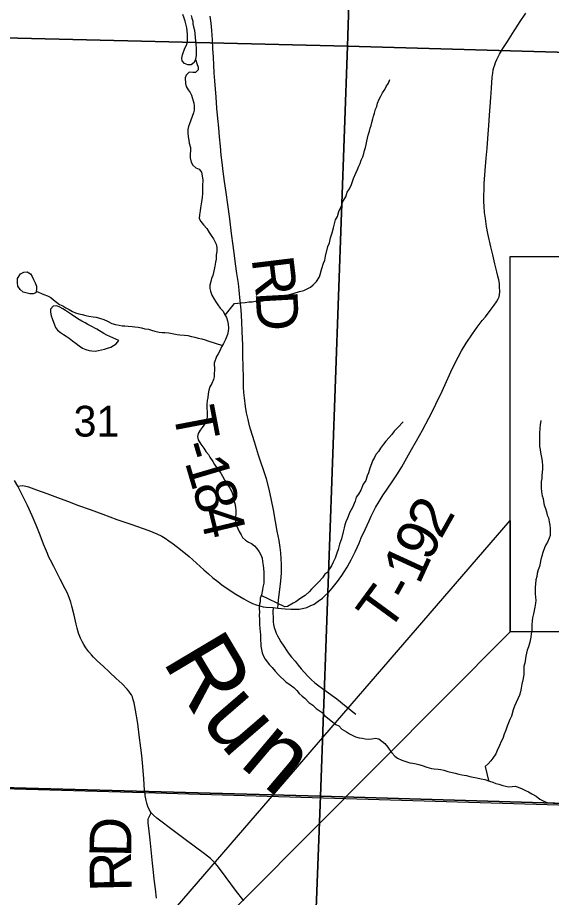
# Model space of a CAD drawing. Extents: x -7.9 to 76.1, y 0 to 22.
# Drawn here: x 5.878 to 6.604, y 18.075 to 19.274 of the extents above; entities that cross this region are included whole.
import ezdxf

# ---------------------------------------------------------------- set-up
doc = ezdxf.new("R2010")
doc.units = 0
for name, color, linetype in [('DV_X_Township_Line', 7, 'Continuous'), ('GM_X_County_Road', 7, 'Continuous'), ('GM_X_Minor_River', 7, 'Continuous'), ('GM_X_Minor_River_Text', 7, 'Continuous'), ('GM_X_Section', 7, 'Continuous'), ('GM_X_Section_Text', 7, 'Continuous'), ('GM_X_Township_Road', 7, 'Continuous'), ('GM_X_Township_Road_Text', 7, 'Continuous'), ('SH_Text', 7, 'Continuous')]:
    doc.layers.add(name, color=color, linetype=linetype)

msp = doc.modelspace()

# ---------------------------------------------------------------- linework, layer by layer
at = {"layer": 'DV_X_Township_Line'}
msp.add_lwpolyline([(5.4916, 20.9), (5.4589, 19.5934), (5.4537, 19.3537), (5.4527, 19.3121), (5.4518, 19.2705), (5.4514, 19.2515), (5.451, 19.2324), (5.4237, 18.2356), (6.0503, 18.2178), (7.6352, 18.1705), (8.1733, 18.1556), (8.2754, 18.1527), (8.3264, 18.1514), (8.3292, 18.1513), (8.3352, 18.1512), (8.3434, 18.151), (8.9, 18.1366), (8.9, 18.1366)], dxfattribs=at)
at = {"layer": 'GM_X_County_Road'}
for points in [[(6.0507, 18.2209), (6.0494, 18.2367), (6.0481, 18.2534), (6.0469, 18.2681), (6.0456, 18.2785), (6.0434, 18.2959), (6.0413, 18.3117), (6.0385, 18.33), (6.0365, 18.3399), (6.0352, 18.3443), (6.034, 18.348), (6.0327, 18.3509), (6.0312, 18.3531), (6.029, 18.3561), (6.0268, 18.3588), (6.02, 18.366), (6.012, 18.3734), (6.0029, 18.3818), (5.9942, 18.3898), (5.9865, 18.3969), (5.9809, 18.4023), (5.9782, 18.4053), (5.9749, 18.4093), (5.9707, 18.4148), (5.9678, 18.4193), (5.966, 18.4228), (5.9634, 18.4282), (5.9607, 18.4351), (5.9588, 18.4417), (5.9574, 18.4473), (5.9547, 18.4593), (5.9518, 18.4718), (5.9503, 18.4771), (5.9486, 18.482), (5.9455, 18.4894), (5.9426, 18.4954), (5.9359, 18.5085), (5.9271, 18.5258), (5.9226, 18.5342), (5.9204, 18.5386), (5.9184, 18.5434), (5.913, 18.5564), (5.9083, 18.5685), (5.9029, 18.5819), (5.8978, 18.5948), (5.8912, 18.6089), (5.8851, 18.6216), (5.878, 18.6352), (5.8737, 18.6427)], [(6.1857, 18.0702), (6.1746, 18.085), (6.1618, 18.1022), (6.1526, 18.1142), (6.1496, 18.1184), (6.1471, 18.1213), (6.1437, 18.1249), (6.1404, 18.1279), (6.1323, 18.1342), (6.1058, 18.1539), (6.0861, 18.1688), (6.0727, 18.1786), (6.0675, 18.1827), (6.063, 18.1868), (6.0598, 18.1902), (6.0582, 18.1924), (6.0565, 18.1955), (6.055, 18.1989), (6.0536, 18.2032), (6.0527, 18.207), (6.0515, 18.214), (6.0508, 18.2199), (6.0507, 18.2209)]]:
    msp.add_lwpolyline(points, dxfattribs=at)
at = {"layer": 'GM_X_Minor_River'}
for points in [[(6.1141, 19.2766), (6.1149, 19.2728), (6.1161, 19.2687), (6.1165, 19.2649), (6.1173, 19.2611), (6.1185, 19.2566), (6.119, 19.2513), (6.1203, 19.2365), (6.1207, 19.2327), (6.1209, 19.2217), (6.1198, 19.2167), (6.118, 19.2125), (6.1142, 19.2091), (6.1097, 19.209), (6.1051, 19.2108), (6.1017, 19.2146), (6.1012, 19.2184), (6.1023, 19.2226), (6.1056, 19.2321), (6.1082, 19.2367), (6.1089, 19.2412), (6.1092, 19.245), (6.1091, 19.2511), (6.1083, 19.2595), (6.1059, 19.2685), (6.1047, 19.2727), (6.1027, 19.2776)], [(6.1198, 19.2166), (6.1202, 19.2156), (6.1218, 19.2111), (6.1238, 19.2062), (6.1238, 19.2024), (6.1201, 19.1989), (6.1163, 19.1988), (6.1113, 19.1992), (6.1072, 19.1953), (6.1061, 19.1915), (6.1062, 19.1839), (6.1074, 19.1798), (6.1101, 19.1752), (6.1125, 19.1715), (6.1144, 19.1677), (6.1176, 19.1571), (6.118, 19.1533), (6.1181, 19.1476), (6.1174, 19.1438), (6.1156, 19.1389), (6.1134, 19.1339), (6.1119, 19.129), (6.1104, 19.1251), (6.1097, 19.121), (6.1094, 19.1164), (6.1099, 19.1111), (6.1107, 19.1066), (6.1115, 19.1024), (6.1131, 19.0967), (6.1132, 19.0918), (6.1128, 19.088), (6.1129, 19.0823), (6.1141, 19.0766), (6.1165, 19.0725), (6.1203, 19.0687), (6.1249, 19.0669), (6.128, 19.0631), (6.1292, 19.0579), (6.13, 19.0522), (6.1297, 19.045), (6.1294, 19.0389), (6.1295, 19.034), (6.1292, 19.0283), (6.1281, 19.0225), (6.1267, 19.0142), (6.1264, 19.0104), (6.1253, 19.0047), (6.125, 18.9997), (6.127, 18.9956), (6.1308, 18.9911), (6.1354, 18.9862), (6.1385, 18.9809), (6.1413, 18.9768), (6.1443, 18.9723), (6.1482, 18.9648), (6.1491, 18.9602), (6.1488, 18.9549), (6.1481, 18.9503), (6.1481, 18.9446), (6.1474, 18.9405), (6.1464, 18.9347), (6.1453, 18.9302), (6.1446, 18.9264), (6.1435, 18.9222), (6.1417, 18.918), (6.141, 18.9138), (6.1395, 18.9089), (6.1396, 18.9047), (6.1404, 18.9009), (6.1424, 18.8952), (6.1455, 18.89), (6.1478, 18.8862), (6.1505, 18.8824), (6.1536, 18.8779), (6.1574, 18.8734), (6.1594, 18.8697), (6.1621, 18.8648), (6.1633, 18.8606), (6.1645, 18.8557), (6.165, 18.8504), (6.1646, 18.8462), (6.1636, 18.8416), (6.161, 18.8348), (6.158, 18.8294), (6.1554, 18.8248), (6.1532, 18.8195), (6.151, 18.8156), (6.1484, 18.8118), (6.1455, 18.8027), (6.1456, 18.7943), (6.1453, 18.7879), (6.1454, 18.7841), (6.1443, 18.7803), (6.1421, 18.7749), (6.1395, 18.7707), (6.138, 18.7661), (6.1373, 18.7612), (6.1366, 18.7559), (6.1359, 18.7517), (6.1356, 18.7464), (6.1358, 18.7312)], [(6.1602, 18.8682), (6.1732, 18.8839), (6.1774, 18.8847), (6.1819, 18.8851), (6.1876, 18.8856), (6.1925, 18.8864), (6.1971, 18.8865), (6.2016, 18.8873), (6.2058, 18.8877), (6.2115, 18.8878), (6.2228, 18.8903), (6.2266, 18.8914), (6.2311, 18.8926), (6.2353, 18.8935), (6.2394, 18.8943), (6.2432, 18.8955), (6.2496, 18.8967), (6.2542, 18.8979), (6.2617, 18.9003), (6.2674, 18.9019), (6.2764, 18.9065), (6.2802, 18.9096), (6.2847, 18.9139), (6.2888, 18.9204), (6.292, 18.9318), (6.2942, 18.939), (6.296, 18.9432), (6.2967, 18.9486), (6.3003, 18.9615), (6.3025, 18.9669), (6.3036, 18.9737), (6.3058, 18.9802), (6.308, 18.987), (6.3105, 18.9981), (6.3134, 19.0027), (6.3152, 19.0095), (6.3189, 19.0172), (6.3204, 19.0229), (6.3245, 19.0294), (6.3266, 19.0359), (6.3296, 19.0401), (6.3322, 19.0462), (6.3351, 19.0542), (6.338, 19.0618), (6.3406, 19.0664), (6.3421, 19.071), (6.3443, 19.0748), (6.3454, 19.0794), (6.3476, 19.084), (6.3491, 19.0886), (6.3501, 19.0927), (6.3512, 19.0966), (6.3523, 19.1007), (6.353, 19.1053), (6.3541, 19.1091), (6.3548, 19.1133), (6.3566, 19.119), (6.3577, 19.1228), (6.3592, 19.1266), (6.3599, 19.1308), (6.3613, 19.1354), (6.3624, 19.1392), (6.3635, 19.1434), (6.3649, 19.1487), (6.3668, 19.1525), (6.3679, 19.1571), (6.3701, 19.1625), (6.3723, 19.1663), (6.3745, 19.1709), (6.3775, 19.1755), (6.3797, 19.1797), (6.3827, 19.1843), (6.3845, 19.1892)], [(5.8776, 18.918), (5.8818, 18.9243), (5.8864, 18.9267), (5.8909, 18.9271), (5.8955, 18.9245), (5.8978, 18.9207), (5.8994, 18.9166), (5.9017, 18.9124), (5.9033, 18.9075), (5.9034, 18.903), (5.9027, 18.8988), (5.8989, 18.8972), (5.8943, 18.8972), (5.8852, 18.8993), (5.8814, 18.9031), (5.8779, 18.9076), (5.8775, 18.9121), (5.8776, 18.918)], [(5.903, 18.901), (5.9133, 18.8963), (5.9183, 18.8945), (5.9228, 18.8922), (5.9267, 18.8889), (5.9309, 18.8859), (5.9347, 18.8829), (5.9393, 18.8807), (5.9435, 18.8781), (5.9481, 18.8759), (5.9523, 18.8733), (5.9565, 18.8714), (5.9611, 18.87), (5.9656, 18.8689), (5.9706, 18.8678), (5.9748, 18.8668), (5.9808, 18.8657), (5.9846, 18.8654), (5.9892, 18.8639), (5.9953, 18.8621), (6.0003, 18.8599), (6.006, 18.8569), (6.0109, 18.8555), (6.0159, 18.8544), (6.0201, 18.8537), (6.0239, 18.8534), (6.0284, 18.8531), (6.0337, 18.8528), (6.0375, 18.8521), (6.0417, 18.8517), (6.0463, 18.8507), (6.0512, 18.8496), (6.0558, 18.8489), (6.06, 18.8478), (6.0645, 18.8463), (6.0706, 18.8449), (6.0744, 18.8446), (6.0782, 18.8446), (6.0835, 18.8439), (6.0949, 18.8418), (6.0987, 18.8415), (6.1048, 18.8408), (6.1093, 18.8405), (6.1147, 18.8391), (6.1189, 18.838), (6.1234, 18.8369), (6.1284, 18.8358), (6.1329, 18.8344), (6.1367, 18.8333), (6.1565, 18.8267)], [(6.0154, 18.8335), (6.0032, 18.8391), (5.9994, 18.8409), (5.9952, 18.8431), (5.9856, 18.8491), (5.9769, 18.8536), (5.9734, 18.8554), (5.9696, 18.8576), (5.965, 18.8602), (5.96, 18.8631), (5.9512, 18.8691), (5.947, 18.8717), (5.9432, 18.8747), (5.9394, 18.8769), (5.9352, 18.8791), (5.931, 18.881), (5.9264, 18.8805), (5.9227, 18.8763), (5.9224, 18.8721), (5.9236, 18.8672), (5.9247, 18.8634), (5.9279, 18.8551), (5.9295, 18.8513), (5.9322, 18.8476), (5.9364, 18.8446), (5.9402, 18.842), (5.944, 18.8394), (5.9478, 18.8366), (5.9525, 18.8334), (5.9574, 18.8297), (5.9617, 18.8263), (5.9662, 18.8234), (5.9708, 18.8215), (5.975, 18.8201), (5.9788, 18.8194), (5.9834, 18.8191), (5.9879, 18.8199), (5.9921, 18.8211), (5.9962, 18.8219), (6, 18.8231), (6.0045, 18.8247), (6.012, 18.8293), (6.0154, 18.8335)], [(6.1358, 18.7312), (6.1355, 18.7255), (6.1337, 18.7217), (6.1292, 18.7151), (6.1263, 18.7113), (6.1237, 18.7071), (6.1226, 18.7029), (6.1234, 18.6984), (6.1273, 18.6924), (6.1311, 18.6871), (6.1342, 18.6826), (6.1377, 18.6784), (6.1393, 18.6747), (6.1435, 18.6687), (6.1458, 18.6649), (6.1509, 18.6574), (6.1543, 18.6529), (6.1567, 18.6487), (6.1598, 18.6431), (6.1668, 18.6325), (6.1695, 18.6276), (6.1715, 18.6208), (6.1723, 18.6163), (6.1735, 18.6114), (6.1743, 18.6064), (6.1748, 18.6019), (6.1748, 18.5973), (6.1745, 18.5935), (6.1746, 18.586), (6.1758, 18.5818), (6.1777, 18.5773), (6.1793, 18.5735), (6.182, 18.569), (6.184, 18.5652), (6.1878, 18.5615), (6.192, 18.5589), (6.1962, 18.557), (6.2004, 18.554), (6.2035, 18.5503), (6.2066, 18.5458), (6.2089, 18.5416), (6.2109, 18.5371), (6.2113, 18.5326), (6.2122, 18.5272), (6.213, 18.5185), (6.2131, 18.5136), (6.2128, 18.5083), (6.2129, 18.503), (6.2118, 18.4976), (6.2111, 18.4938), (6.2097, 18.487), (6.2082, 18.4824), (6.2079, 18.4778), (6.2068, 18.4725), (6.2065, 18.468), (6.207, 18.4642), (6.2066, 18.4588), (6.2071, 18.4539), (6.2072, 18.4471), (6.2076, 18.441), (6.2081, 18.4372), (6.2085, 18.4327), (6.2086, 18.4251), (6.2091, 18.4213), (6.2091, 18.4171), (6.2107, 18.408), (6.2127, 18.4035), (6.215, 18.3994), (6.2205, 18.3918), (6.2243, 18.3881), (6.2282, 18.3832), (6.2328, 18.3783), (6.2428, 18.3686), (6.2489, 18.3645), (6.2539, 18.3608), (6.2581, 18.3567), (6.2612, 18.3529), (6.265, 18.3492), (6.2688, 18.3466), (6.2742, 18.3406), (6.2796, 18.3368), (6.2842, 18.3323), (6.2922, 18.3268), (6.2957, 18.3226), (6.311, 18.3107), (6.3152, 18.3085), (6.3191, 18.3043), (6.3256, 18.3003), (6.3294, 18.2976), (6.3378, 18.2936), (6.3428, 18.2925), (6.3469, 18.2918), (6.3511, 18.2911), (6.3549, 18.2904), (6.3602, 18.2912), (6.3648, 18.2917), (6.3693, 18.291), (6.3735, 18.288), (6.3778, 18.2846), (6.3816, 18.2798), (6.3847, 18.2756)], [(6.4025, 18.723), (6.3954, 18.715), (6.3902, 18.71), (6.3872, 18.7058), (6.3835, 18.7015), (6.379, 18.6965), (6.376, 18.6923), (6.3719, 18.687), (6.3689, 18.6824), (6.3656, 18.6785), (6.3637, 18.6743), (6.3608, 18.6697), (6.3597, 18.6655), (6.3571, 18.6598), (6.3553, 18.6533), (6.3535, 18.6491), (6.3517, 18.643), (6.3483, 18.6377), (6.345, 18.6297), (6.3417, 18.6243), (6.3387, 18.6201), (6.3373, 18.6147), (6.3336, 18.6063), (6.3302, 18.5998), (6.327, 18.5914), (6.3247, 18.5865), (6.3233, 18.5827), (6.3222, 18.5785), (6.3211, 18.5728), (6.3186, 18.5636), (6.3161, 18.556), (6.3143, 18.5491), (6.3124, 18.5438), (6.3102, 18.5369), (6.3073, 18.5316), (6.3051, 18.5266), (6.3025, 18.5228), (6.2999, 18.5182), (6.2961, 18.5151), (6.2928, 18.5105), (6.2879, 18.5047), (6.2778, 18.4951), (6.2748, 18.4913), (6.2692, 18.4863), (6.2647, 18.4836), (6.2602, 18.4805), (6.2564, 18.4777), (6.2527, 18.4758), (6.2452, 18.4711), (6.2414, 18.4707), (6.2094, 18.4861)], [(6.5902, 18.7248), (6.5891, 18.7188), (6.5888, 18.7142), (6.5882, 18.707), (6.5884, 18.6891), (6.5892, 18.685), (6.5897, 18.6812), (6.5909, 18.6744), (6.5917, 18.6694), (6.5922, 18.663), (6.5922, 18.6584), (6.5919, 18.6543), (6.5916, 18.6493), (6.5913, 18.6455), (6.5906, 18.6417), (6.5907, 18.633), (6.5911, 18.6273), (6.592, 18.622), (6.5932, 18.6182), (6.5936, 18.6141), (6.5948, 18.6091), (6.5964, 18.6046), (6.5976, 18.6004), (6.5988, 18.5959), (6.6003, 18.5921), (6.6012, 18.5868), (6.6024, 18.5819), (6.6028, 18.5774), (6.6029, 18.5728), (6.6026, 18.5682), (6.6015, 18.5644), (6.5993, 18.5591), (6.597, 18.5553), (6.5952, 18.5511), (6.5926, 18.545), (6.5912, 18.54), (6.5901, 18.5354), (6.589, 18.5301), (6.5883, 18.5259), (6.5865, 18.521), (6.5851, 18.516), (6.5844, 18.5122), (6.5833, 18.5076), (6.5826, 18.5019), (6.5823, 18.4974), (6.5824, 18.4883), (6.5833, 18.4795), (6.583, 18.4757), (6.5819, 18.4704), (6.5808, 18.4658), (6.5801, 18.4613), (6.5787, 18.4556), (6.5784, 18.4518), (6.578, 18.4461), (6.5778, 18.4381), (6.5771, 18.4339), (6.5764, 18.4293), (6.575, 18.4229), (6.5731, 18.4164), (6.5713, 18.4118), (6.5706, 18.4076), (6.5695, 18.4034), (6.5681, 18.3939), (6.5671, 18.3901), (6.5671, 18.3852), (6.5668, 18.3791), (6.5661, 18.373), (6.5644, 18.3654), (6.5633, 18.3601), (6.5622, 18.3551), (6.5608, 18.3505), (6.5564, 18.3406), (6.5541, 18.3353), (6.5523, 18.3307), (6.5502, 18.3219), (6.5479, 18.3173), (6.5443, 18.3082), (6.5425, 18.3028), (6.5403, 18.2975), (6.5381, 18.2914), (6.5362, 18.2872), (6.534, 18.2818), (6.5307, 18.2753), (6.5289, 18.2704), (6.5248, 18.2646), (6.5222, 18.2608), (6.5184, 18.2569), (6.5143, 18.2531), (6.5186, 18.234)], [(6.3847, 18.2756), (6.387, 18.2719), (6.3913, 18.2674), (6.3951, 18.2647), (6.4008, 18.2618), (6.4062, 18.26), (6.4119, 18.2585), (6.416, 18.2578), (6.4202, 18.2571), (6.424, 18.256), (6.4286, 18.2546), (6.4347, 18.2524), (6.4412, 18.2506), (6.445, 18.2499), (6.4503, 18.2496), (6.4541, 18.2492), (6.4579, 18.2485), (6.4636, 18.2467), (6.4735, 18.2442), (6.4784, 18.2427), (6.4826, 18.242), (6.4887, 18.241), (6.4933, 18.2395), (6.4978, 18.2388), (6.5031, 18.2377), (6.5089, 18.2367), (6.5138, 18.2356), (6.5203, 18.2334), (6.5248, 18.232), (6.529, 18.2301), (6.5328, 18.229), (6.5382, 18.2276), (6.5424, 18.2265), (6.5465, 18.2258), (6.5511, 18.2259), (6.5553, 18.2263), (6.5594, 18.2252), (6.5648, 18.223), (6.5694, 18.2208), (6.5732, 18.2186), (6.5778, 18.216), (6.5835, 18.213), (6.5885, 18.2089), (6.5934, 18.2067), (6.5973, 18.2049), (6.6014, 18.2038), (6.6117, 18.2031)]]:
    msp.add_lwpolyline(points, dxfattribs=at)
at = {"layer": 'GM_X_Section'}
for points in [[(5.4689, 20.2672), (5.4695, 20.2752), (6.3589, 20.2537), (6.3267, 19.2345), (5.4474, 19.2561)], [(6.3589, 20.2537), (7.3774, 20.223), (7.3421, 19.2056), (6.3267, 19.2345)], [(5.4474, 19.2561), (6.3267, 19.2345), (6.2899, 18.213), (5.4216, 18.2363), (5.4466, 19.2394)], [(6.3267, 19.2345), (7.3421, 19.2056), (7.3083, 18.1826), (6.2899, 18.213)], [(5.4216, 18.2363), (6.2899, 18.213), (6.2529, 17.2478), (5.3953, 17.2709), (5.3971, 17.3953), (5.4207, 18.223)], [(7.3083, 18.1826), (7.2713, 17.2194), (6.2529, 17.2478), (6.2899, 18.213)]]:
    msp.add_lwpolyline(points, close=True, dxfattribs=at)
at = {"layer": 'GM_X_Township_Road'}
for points in [[(6.2321, 18.4691), (6.2325, 18.4745), (6.233, 18.4803), (6.2346, 18.4944), (6.2359, 18.5061), (6.2365, 18.5113), (6.2369, 18.5173), (6.237, 18.5288), (6.2367, 18.5364), (6.2362, 18.5443), (6.2353, 18.5518), (6.2337, 18.5613), (6.2313, 18.5741), (6.2289, 18.5871), (6.226, 18.603), (6.2235, 18.6162), (6.2203, 18.631), (6.2164, 18.645), (6.2124, 18.6575), (6.209, 18.668), (6.2059, 18.6776), (6.2004, 18.6957), (6.195, 18.7127), (6.1936, 18.7175), (6.1915, 18.7259), (6.1896, 18.7349), (6.1882, 18.7436), (6.1866, 18.7555), (6.1859, 18.7628), (6.1855, 18.7702), (6.1851, 18.7838), (6.1849, 18.7971), (6.1845, 18.8137), (6.1842, 18.8273), (6.1836, 18.8461), (6.183, 18.8595), (6.182, 18.8754), (6.1805, 18.8923), (6.1795, 18.902), (6.1783, 18.9115), (6.1764, 18.9249), (6.1746, 18.9382), (6.1731, 18.9493), (6.1713, 18.9629), (6.1691, 18.9795), (6.1665, 18.9993), (6.1639, 19.0191), (6.1617, 19.0353), (6.1596, 19.0503), (6.1578, 19.0637), (6.1563, 19.0762), (6.1551, 19.0863), (6.1538, 19.0982), (6.1526, 19.1112), (6.1515, 19.1232), (6.1504, 19.1359), (6.1492, 19.1502), (6.148, 19.1653), (6.1461, 19.1874), (6.1454, 19.1981), (6.1448, 19.2086), (6.1443, 19.2195), (6.1437, 19.2313), (6.143, 19.2434), (6.1423, 19.256), (6.1412, 19.266), (6.1399, 19.2754)], [(6.2256, 18.4697), (6.229, 18.4694), (6.2321, 18.4691), (6.2418, 18.4683), (6.2499, 18.4677), (6.2557, 18.4676), (6.2611, 18.4678), (6.2656, 18.4685), (6.2714, 18.4701), (6.2762, 18.472), (6.2813, 18.4744), (6.287, 18.4784), (6.293, 18.4828), (6.2974, 18.487), (6.3013, 18.4907), (6.3062, 18.4961), (6.3134, 18.5053), (6.3193, 18.5135), (6.3225, 18.5183), (6.3262, 18.5248), (6.3298, 18.5309), (6.332, 18.5349), (6.3372, 18.5459), (6.3426, 18.5577), (6.3456, 18.5649), (6.3507, 18.5761), (6.3562, 18.5881), (6.3592, 18.5945), (6.362, 18.6), (6.3651, 18.606), (6.3698, 18.6141), (6.3755, 18.6232), (6.3769, 18.6252), (6.3807, 18.6309), (6.3884, 18.6423), (6.395, 18.6521), (6.4007, 18.6615), (6.4077, 18.6736), (6.4142, 18.6851), (6.4209, 18.6971), (6.4288, 18.7117), (6.4375, 18.728), (6.4451, 18.7428), (6.4491, 18.7509), (6.4533, 18.7598), (6.4597, 18.7736), (6.4677, 18.7911), (6.4731, 18.8025), (6.4773, 18.8108), (6.482, 18.8194), (6.4885, 18.8301), (6.4969, 18.8429), (6.5032, 18.8518), (6.5101, 18.8607), (6.5147, 18.8661), (6.5211, 18.8743), (6.5266, 18.8817), (6.5299, 18.8864), (6.5318, 18.8902), (6.5332, 18.8932), (6.5339, 18.8965), (6.5342, 18.8993), (6.5339, 18.9077), (6.5336, 18.9111), (6.5328, 18.9162), (6.5317, 18.9215), (6.5302, 18.9271), (6.5275, 18.9383), (6.5246, 18.9504), (6.522, 18.9614), (6.5179, 18.9796), (6.5163, 18.989), (6.5146, 18.9999), (6.5135, 19.0079), (6.5127, 19.016), (6.5123, 19.0232), (6.513, 19.0476), (6.5143, 19.0652), (6.5158, 19.0819), (6.517, 19.0956), (6.5181, 19.1089), (6.5194, 19.1267), (6.5202, 19.1404), (6.5211, 19.1526), (6.5219, 19.1649), (6.5227, 19.1774), (6.5239, 19.1926), (6.5245, 19.198), (6.5253, 19.2023), (6.5262, 19.2057), (6.5273, 19.2094), (6.5284, 19.2125), (6.53, 19.2164), (6.5313, 19.219), (6.5338, 19.2237), (6.5382, 19.2313), (6.5445, 19.241), (6.5536, 19.2553), (6.5597, 19.2647), (6.561, 19.2667), (6.5695, 19.2797)], [(5.878, 18.6352), (5.8839, 18.636), (5.8865, 18.6357), (5.8891, 18.6353), (5.8927, 18.6343), (5.9036, 18.6304), (5.9174, 18.6252), (5.9319, 18.6198), (5.9458, 18.6146), (5.9609, 18.609), (5.9766, 18.6033), (5.9937, 18.597), (6.0127, 18.59), (6.0317, 18.5833), (6.0564, 18.5747), (6.0672, 18.5702), (6.074, 18.567), (6.0786, 18.5645), (6.0838, 18.5608), (6.0897, 18.5565), (6.0994, 18.549), (6.1112, 18.5396), (6.1214, 18.5305), (6.1314, 18.5211), (6.1375, 18.5156), (6.1436, 18.5104), (6.1503, 18.5051), (6.1558, 18.501), (6.1631, 18.496), (6.175, 18.488), (6.1856, 18.4816), (6.1919, 18.4779), (6.1976, 18.4752), (6.2024, 18.4734), (6.206, 18.4724), (6.2089, 18.4717), (6.2122, 18.471), (6.2163, 18.4705), (6.2256, 18.4697)], [(6.2256, 18.4697), (6.2253, 18.4639), (6.2256, 18.455), (6.2259, 18.4504), (6.2262, 18.4466), (6.2271, 18.4426), (6.2282, 18.4388), (6.2297, 18.435), (6.2314, 18.4314), (6.2334, 18.4279), (6.2362, 18.4233), (6.24, 18.4171), (6.2442, 18.411), (6.2463, 18.4081), (6.2508, 18.4023), (6.2555, 18.3967), (6.2597, 18.3915), (6.2639, 18.3863), (6.2682, 18.3813), (6.2728, 18.3764), (6.2775, 18.3718), (6.2825, 18.3674), (6.2877, 18.3633), (6.298, 18.3557), (6.3122, 18.3453), (6.3251, 18.3352), (6.338, 18.3248)], [(6.0668, 18.0741), (6.0653, 18.0867), (6.0638, 18.0999), (6.0628, 18.1094), (6.0615, 18.1217), (6.0601, 18.135), (6.0581, 18.1532), (6.0564, 18.1691), (6.0556, 18.1763), (6.0554, 18.1791), (6.0556, 18.1813), (6.0561, 18.183), (6.0574, 18.1855), (6.0598, 18.1902)]]:
    msp.add_lwpolyline(points, dxfattribs=at)
at = {"layer": 'SH_Text'}
for points in [[(6.5481, 18.9482), (8.7892, 18.9482), (8.7892, 18.4369), (6.5481, 18.4369)], [(6.5481, 18.5884), (6.5481, 18.4369), (5.5591, 17.4424)]]:
    msp.add_lwpolyline(points, close=True, dxfattribs=at)

# ---------------------------------------------------------------- texts
at = {"layer": 'GM_X_Minor_River_Text'}
for s, rotation, p in [('R', 300.7862, (6.0741, 18.3972)), ('u', 310.7819, (6.125, 18.3152)), ('n', 319.7784, (6.178, 18.2556))]:
    msp.add_text(s, height=0.0947, rotation=rotation, dxfattribs=at).set_placement(p)
at = {"layer": 'GM_X_Section_Text'}
msp.add_text('31', height=0.04186, rotation=0, dxfattribs=at).set_placement((5.954, 18.7028))
at = {"layer": 'GM_X_Township_Road_Text'}
for s, rotation, p in [('R', 276.8975, (6.1962, 18.9453)), ('D', 273.2073, (6.2017, 18.8999)), ('T', 280.7771, (6.089, 18.7383)), ('-', 286.6068, (6.0984, 18.6904)), ('1', 286.4451, (6.1051, 18.6681)), ('8', 286.0662, (6.1149, 18.6346)), ('2', 60.7553, (6.454, 18.5618)), ('4', 283.5516, (6.1245, 18.6016)), ('9', 63.7654, (6.4389, 18.5311)), ('1', 65.3513, (6.4244, 18.4997)), ('-', 60.8619, (6.4109, 18.475)), ('T', 53.7773, (6.3816, 18.4343)), ('D', 89.0455, (6.0323, 18.1293)), ('R', 91.21, (6.0332, 18.0832))]:
    msp.add_text(s, height=0.0568, rotation=rotation, dxfattribs=at).set_placement(p)

doc.saveas('drawing.dxf')
